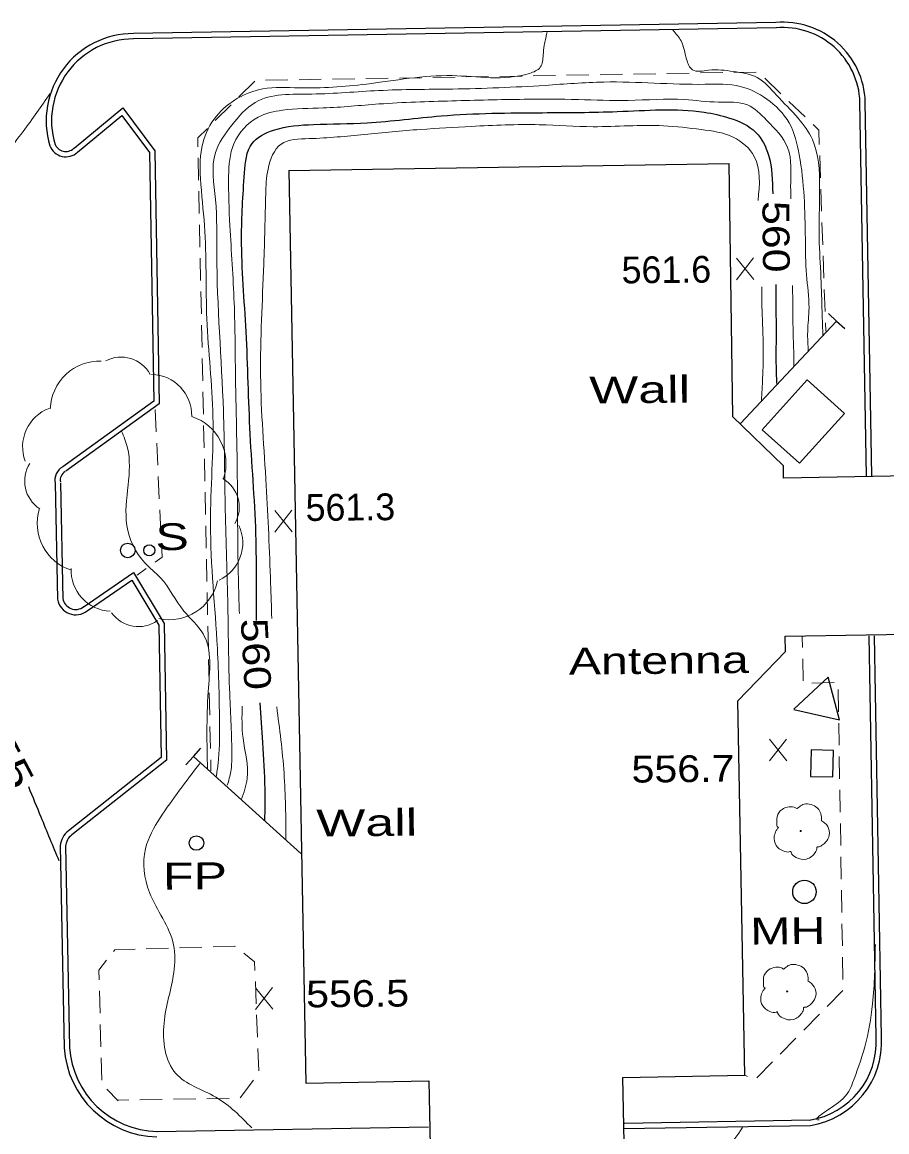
# Model space of a CAD drawing. Extents: x 2361708 to 2370558, y 6977955 to 6991887.
# Drawn here: x 2366670.8 to 2366825.9, y 6984314.6 to 6984513.6 of the extents above; entities that cross this region are included whole.
import ezdxf
from ezdxf.enums import TextEntityAlignment as Align

# ---------------------------------------------------------------- set-up
doc = ezdxf.new("R2010")
doc.units = 0
doc.header["$LTSCALE"] = 1.9
for name, color, linetype, lineweight in [('11', 7, 'Continuous', 25), ('13', 7, 'Continuous', 13), ('18', 7, 'Continuous', 25), ('2', 7, 'Continuous', 25), ('20', 7, 'Continuous', 25), ('21', 7, 'Continuous', 25), ('23', 7, 'Continuous', 25), ('29', 7, 'Continuous', 13), ('31', 7, 'Continuous', 13), ('35', 7, 'Continuous', 13)]:
    doc.layers.add(name, color=color, linetype=linetype, lineweight=lineweight)

msp = doc.modelspace()

# ---------------------------------------------------------------- linework, layer by layer
at = {"layer": '11'}
msp.add_line((2366799.143, 6984391.877), (2366807.709, 6984400.738), dxfattribs=at)
for points in [[(2366718.613, 6984487.035), (2366797.505, 6984488.276), (2366798.217, 6984442.88), (2366807.312, 6984434.026)], [(2366718.613, 6984487.035), (2366721.662, 6984323.285), (2366743.749, 6984323.696), (2366744.192, 6984300.369), (2366778.977, 6984301.03), (2366778.535, 6984324.317), (2366800.432, 6984324.735), (2366799.143, 6984391.877)], [(2366807.709, 6984400.738), (2366807.663, 6984403.448), (2366836.68, 6984403.974), (2366836.16, 6984432.361), (2366807.353, 6984431.836), (2366807.312, 6984434.026)]]:
    msp.add_lwpolyline(points, dxfattribs=at)
msp.add_lwpolyline([(2366811.556, 6984449.457), (2366803.5, 6984440.51), (2366810.198, 6984434.484), (2366818.253, 6984443.431)], close=True, dxfattribs=at)
at = {"layer": '13'}
for p, q in [((2366744.446, 6984503.681), (2366748.445, 6984503.749)), ((2366750.445, 6984503.788), (2366754.445, 6984503.856)), ((2366756.445, 6984503.886), (2366760.444, 6984503.953)), ((2366762.444, 6984503.992), (2366766.444, 6984504.06)), ((2366768.443, 6984504.09), (2366772.443, 6984504.158)), ((2366774.443, 6984504.197), (2366778.442, 6984504.265)), ((2366780.442, 6984504.294), (2366784.441, 6984504.362)), ((2366786.441, 6984504.401), (2366790.441, 6984504.469)), ((2366792.441, 6984504.498), (2366796.44, 6984504.566)), ((2366798.44, 6984504.605), (2366802.44, 6984504.673)), ((2366709.678, 6984500.2), (2366712.51, 6984503.017)), ((2366714.449, 6984503.196), (2366718.449, 6984503.264)), ((2366720.449, 6984503.293), (2366724.448, 6984503.361)), ((2366726.448, 6984503.39), (2366730.447, 6984503.458)), ((2366732.447, 6984503.487), (2366736.447, 6984503.555)), ((2366738.446, 6984503.584), (2366742.446, 6984503.652)), ((2366803.99, 6984503.558), (2366806.877, 6984500.785)), ((2366705.428, 6984495.97), (2366708.261, 6984498.786)), ((2366808.32, 6984499.399), (2366811.207, 6984496.626)), ((2366702.439, 6984485.281), (2366702.351, 6984489.28)), ((2366813.823, 6984489.681), (2366813.961, 6984485.682)), ((2366702.567, 6984479.281), (2366702.478, 6984483.281)), ((2366814.03, 6984483.682), (2366814.168, 6984479.684)), ((2366702.683, 6984473.282), (2366702.606, 6984477.282)), ((2366814.237, 6984477.684), (2366814.375, 6984473.685)), ((2366702.811, 6984467.283), (2366702.722, 6984471.283)), ((2366814.444, 6984471.686), (2366814.582, 6984467.687)), ((2366702.938, 6984461.284), (2366702.85, 6984465.284)), ((2366814.651, 6984465.687), (2366814.789, 6984461.689)), ((2366703.065, 6984455.285), (2366702.977, 6984459.285)), ((2366814.858, 6984459.689), (2366814.913, 6984458.19)), ((2366703.182, 6984449.286), (2366703.104, 6984453.285)), ((2366703.309, 6984443.287), (2366703.221, 6984447.286)), ((2366694.828, 6984440.126), (2366694.64, 6984444.124)), ((2366703.436, 6984437.288), (2366703.348, 6984441.287)), ((2366695.116, 6984434.128), (2366694.928, 6984438.126)), ((2366703.563, 6984431.289), (2366703.475, 6984435.288)), ((2366695.393, 6984428.131), (2366695.205, 6984432.129)), ((2366703.68, 6984425.289), (2366703.602, 6984429.289)), ((2366695.68, 6984422.133), (2366695.492, 6984426.131)), ((2366703.807, 6984419.291), (2366703.719, 6984423.29)), ((2366703.934, 6984413.291), (2366703.846, 6984417.291)), ((2366691.413, 6984414.432), (2366693.042, 6984415.598)), ((2366704.061, 6984407.292), (2366703.973, 6984411.292)), ((2366704.189, 6984401.293), (2366704.1, 6984405.293)), ((2366810.704, 6984403.437), (2366810.752, 6984401.437)), ((2366704.316, 6984395.294), (2366704.228, 6984399.294)), ((2366810.791, 6984399.438), (2366810.88, 6984395.438)), ((2366812.424, 6984395.023), (2366816.422, 6984395.171)), ((2366704.443, 6984389.295), (2366704.355, 6984393.295)), ((2366817.144, 6984393.898), (2366817.212, 6984389.898)), ((2366704.57, 6984383.296), (2366704.482, 6984387.295)), ((2366817.242, 6984387.899), (2366817.31, 6984383.899)), ((2366704.648, 6984379.296), (2366704.609, 6984381.296)), ((2366817.339, 6984381.899), (2366817.407, 6984377.9)), ((2366817.436, 6984375.9), (2366817.504, 6984371.9)), ((2366817.533, 6984369.901), (2366817.601, 6984365.901)), ((2366817.63, 6984363.901), (2366817.698, 6984359.901)), ((2366817.727, 6984357.902), (2366817.795, 6984353.902)), ((2366817.824, 6984351.902), (2366817.893, 6984347.903)), ((2366697.04, 6984347.523), (2366693.041, 6984347.394)), ((2366703.039, 6984347.71), (2366699.04, 6984347.582)), ((2366817.921, 6984345.903), (2366817.99, 6984341.904)), ((2366712.777, 6984337.522), (2366712.628, 6984341.52)), ((2366684.653, 6984339.834), (2366684.761, 6984335.835)), ((2366817.978, 6984339.913), (2366815.176, 6984337.066)), ((2366712.993, 6984331.524), (2366712.845, 6984335.522)), ((2366813.769, 6984335.643), (2366810.966, 6984332.796)), ((2366684.81, 6984333.835), (2366684.918, 6984329.836)), ((2366809.559, 6984331.372), (2366806.757, 6984328.516)), ((2366713.221, 6984325.525), (2366713.073, 6984329.524)), ((2366684.967, 6984327.837), (2366685.075, 6984323.837)), ((2366805.35, 6984327.092), (2366802.547, 6984324.236)), ((2366800.875, 6984324.51), (2366800.432, 6984324.735)), ((2366709.887, 6984320.643), (2366712.297, 6984323.836)), ((2366685.981, 6984322.206), (2366688.03, 6984320.145)), ((2366687.919, 6984320.254), (2366689.919, 6984320.284)), ((2366691.919, 6984320.312), (2366695.919, 6984320.37)), ((2366697.918, 6984320.4), (2366701.918, 6984320.458)), ((2366703.918, 6984320.487), (2366707.917, 6984320.555))]:
    msp.add_line(p, q, dxfattribs=at)
for points in [[(2366702.312, 6984491.28), (2366702.277, 6984492.839), (2366704.011, 6984494.556)], [(2366812.65, 6984495.24), (2366813.669, 6984494.27), (2366813.753, 6984491.68)], [(2366694.671, 6984416.763), (2366695.893, 6984417.645), (2366695.779, 6984420.134)], [(2366691.042, 6984347.325), (2366687.433, 6984347.211), (2366687.196, 6984346.909)], [(2366709.018, 6984347.837), (2366708.937, 6984347.896), (2366705.038, 6984347.769)], [(2366712.549, 6984343.52), (2366712.494, 6984345.079), (2366710.58, 6984346.591)], [(2366685.951, 6984345.347), (2366684.557, 6984343.583), (2366684.604, 6984341.834)]]:
    msp.add_lwpolyline(points, dxfattribs=at)
at = {"layer": '18'}
for p, q in [((2366816.855, 6984460.008), (2366799.65, 6984441.614)), ((2366720.8, 6984364.5), (2366701.513, 6984381.896))]:
    msp.add_line(p, q, dxfattribs=at)
for points in [[(2366815.382, 6984461.354), (2366816.855, 6984460.008), (2366818.328, 6984458.662)], [(2366700.178, 6984380.404), (2366701.513, 6984381.896), (2366702.849, 6984383.389)]]:
    msp.add_lwpolyline(points, dxfattribs=at)
at = {"layer": '2'}
for p, q in [((2366805.975, 6984513.557), (2366690.748, 6984511.57)), ((2366805.994, 6984512.597), (2366690.767, 6984510.611)), ((2366822.211, 6984432.168), (2366821.051, 6984499.31)), ((2366823.17, 6984432.247), (2366822.011, 6984499.329)), ((2366676.726, 6984430.893), (2366677.154, 6984410.086)), ((2366677.685, 6984430.912), (2366678.114, 6984410.106)), ((2366823.939, 6984331.529), (2366822.703, 6984403.551)), ((2366824.898, 6984331.549), (2366823.663, 6984403.56)), ((2366677.615, 6984365.868), (2366678.329, 6984329.654)), ((2366678.575, 6984365.887), (2366679.289, 6984329.673)), ((2366778.833, 6984316.099), (2366812.149, 6984316.686)), ((2366694.943, 6984314.621), (2366743.688, 6984315.485)), ((2366778.703, 6984315.138), (2366812.168, 6984315.727))]:
    msp.add_line(p, q, dxfattribs=at)
for points in [[(2366680.114, 6984491.028), (2366688.865, 6984498.232), (2366694.619, 6984490.546), (2366695.361, 6984445.131), (2366678.635, 6984433.071)], [(2366680.721, 6984490.284), (2366688.699, 6984496.85), (2366693.662, 6984490.217), (2366694.396, 6984445.612), (2366678.077, 6984433.846)], [(2366681.906, 6984408.811), (2366690.739, 6984414.906), (2366696.256, 6984405.748), (2366696.669, 6984381.251), (2366679.706, 6984367.828)], [(2366682.453, 6984408.017), (2366690.441, 6984413.533), (2366695.299, 6984405.469), (2366695.705, 6984381.711), (2366679.109, 6984368.583)]]:
    msp.add_lwpolyline(points, dxfattribs=at)
for centre, radius, start, end in [((2366807.231, 6984498.822), 14.789, 1.9671, 94.87211), ((2366807.231, 6984498.822), 13.829, 1.9671, 94.87211), ((2366690.751, 6984495.925), 15.646, 90.01071, 196.74671), ((2366690.751, 6984495.925), 14.685, 90.01071, 196.74671), ((2366678.628, 6984492.528), 3.067, 201.23096, 313.00026), ((2366678.628, 6984492.528), 2.107, 201.23096, 313.00026), ((2366679.336, 6984431.486), 2.675, 118.06383, 192.79604), ((2366679.336, 6984431.486), 1.715, 118.06383, 192.79604), ((2366680.404, 6984410.589), 2.328, 188.79308, 308.55509), ((2366680.404, 6984410.589), 3.288, 188.79308, 308.55509), ((2366681.48, 6984365.51), 3.882, 127.65689, 174.69729), ((2366681.48, 6984365.51), 2.922, 127.65689, 174.69729), ((2366809.826, 6984330.643), 14.139, 278.92454, 3.43758), ((2366809.826, 6984330.643), 15.099, 278.92454, 3.43758), ((2366695.389, 6984330.75), 17.094, 183.67836, 268.57141), ((2366695.389, 6984330.75), 16.134, 183.67836, 268.57141)]:
    msp.add_arc(centre, radius, start, end, dxfattribs=at)
at = {"layer": '20'}
for centre, radius in [((2366693.591, 6984418.863), 1), ((2366702.051, 6984366.361), 1.3), ((2366811.09, 6984357.608), 2.1)]:
    msp.add_circle(centre, radius, dxfattribs=at)
at = {"layer": '21'}
msp.add_circle((2366689.741, 6984418.856), 1.3, dxfattribs=at)
at = {"layer": '23'}
msp.add_lwpolyline([(2366809.169, 6984390.302), (2366817.376, 6984388.48), (2366815.373, 6984396.131), (2366809.198, 6984390.372)], dxfattribs=at)
msp.add_lwpolyline([(2366812.277, 6984383.071), (2366812.183, 6984378.31), (2366816.214, 6984378.228), (2366816.309, 6984382.989)], close=True, dxfattribs=at)
at = {"layer": '29'}
for centre in [(2366810.406, 6984368.532), (2366808, 6984339.748)]:
    msp.add_circle(centre, 0.1, dxfattribs=at)
for centre, radius, start, end in [((2366684.672, 6984443.964), 8.833, 87.98423, 177.98423), ((2366688.547, 6984447.656), 5.885, 28.05396, 118.05396), ((2366693.844, 6984443.071), 7.364, 358.65245, 88.65245), ((2366678.242, 6984437.449), 7.364, 110.55832, 200.55832), ((2366698.518, 6984434.455), 8.833, 342.09078, 72.09078), ((2366677.134, 6984431.285), 5.885, 147.19637, 237.19637), ((2366703.849, 6984426.62), 5.885, 330.34604, 60.34604), ((2366682.321, 6984423.715), 8.833, 162.49135, 252.49135), ((2366702.995, 6984420.203), 7.364, 295.05691, 25.05691), ((2366686.95, 6984415.288), 7.364, 177.31211, 267.31211), ((2366697.191, 6984415.265), 8.833, 257.65662, 347.65662), ((2366691.642, 6984411.069), 5.885, 215.44095, 305.44095)]:
    msp.add_arc(centre, radius, start, end, dxfattribs=at)
for points in [[(2366806.44, 6984369.105), (2366806.46, 6984369.115), (2366806.379, 6984369.184), (2366806.143, 6984369.812), (2366806.181, 6984371.092), (2366807.069, 6984372.391), (2366808.374, 6984372.873), (2366809.496, 6984372.684), (2366809.728, 6984372.556), (2366809.798, 6984372.557), (2366809.847, 6984372.597), (2366810.194, 6984372.891), (2366811.06, 6984373.339), (2366812.27, 6984373.27), (2366813.386, 6984372.681), (2366814.12, 6984371.258), (2366814.128, 6984370.398)], [(2366814.118, 6984370.418), (2366815.258, 6984369.359), (2366815.543, 6984367.771), (2366814.836, 6984366.445), (2366814.181, 6984365.898), (2366813.513, 6984365.682), (2366813.363, 6984365.671), (2366813.344, 6984365.56), (2366813.022, 6984364.657), (2366811.484, 6984363.492), (2366809.591, 6984363.775), (2366808.692, 6984364.716), (2366808.621, 6984364.845), (2366808.501, 6984364.824), (2366807.29, 6984364.943), (2366806.02, 6984365.941), (2366805.674, 6984367.577), (2366806.045, 6984368.601), (2366806.371, 6984369.044), (2366806.44, 6984369.095)], [(2366804.034, 6984340.321), (2366804.054, 6984340.331), (2366803.973, 6984340.4), (2366803.737, 6984341.028), (2366803.775, 6984342.308), (2366804.663, 6984343.607), (2366805.968, 6984344.089), (2366807.09, 6984343.9), (2366807.321, 6984343.772), (2366807.391, 6984343.773), (2366807.441, 6984343.813), (2366807.788, 6984344.106), (2366808.654, 6984344.555), (2366809.865, 6984344.486), (2366810.98, 6984343.897), (2366811.714, 6984342.474), (2366811.722, 6984341.614)], [(2366811.712, 6984341.634), (2366812.852, 6984340.574), (2366813.137, 6984338.987), (2366812.43, 6984337.66), (2366811.775, 6984337.114), (2366811.107, 6984336.898), (2366810.957, 6984336.886), (2366810.938, 6984336.776), (2366810.617, 6984335.873), (2366809.078, 6984334.708), (2366807.185, 6984334.991), (2366806.286, 6984335.932), (2366806.214, 6984336.061), (2366806.095, 6984336.04), (2366804.884, 6984336.158), (2366803.614, 6984337.156), (2366803.269, 6984338.793), (2366803.639, 6984339.817), (2366803.965, 6984340.26), (2366804.034, 6984340.311)]]:
    msp.add_spline(points, degree=3, dxfattribs=at)
at = {"layer": '31'}
for p, q in [((2366802.004, 6984467.437), (2366798.887, 6984471.288)), ((2366798.924, 6984467.408), (2366801.967, 6984471.317)), ((2366719.211, 6984422.177), (2366716.094, 6984426.027)), ((2366716.131, 6984422.148), (2366719.174, 6984426.057)), ((2366807.926, 6984381.14), (2366804.809, 6984384.99)), ((2366804.846, 6984381.11), (2366807.889, 6984385.019)), ((2366715.736, 6984336.55), (2366712.619, 6984340.401)), ((2366712.656, 6984336.52), (2366715.699, 6984340.43))]:
    msp.add_line(p, q, dxfattribs=at)
at = {"layer": '31', "lineweight": 25}
for points in [[(2366712.852, 6984406.286), (2366712.821, 6984408.505), (2366712.755, 6984420.646), (2366711.703, 6984439.706), (2366710.958, 6984458.11), (2366710.149, 6984474.843), (2366710.677, 6984486.569), (2366712.027, 6984491.862), (2366715.874, 6984494.239), (2366723.075, 6984495.258), (2366732.643, 6984495.558), (2366745.962, 6984496.805), (2366764.127, 6984497.378), (2366777.516, 6984497.585), (2366793.138, 6984497.454), (2366797.668, 6984496.417), (2366802.403, 6984493.823), (2366804.642, 6984489.753), (2366805.408, 6984482.83)], [(2366805.972, 6984466.585), (2366805.955, 6984464.225), (2366806.007, 6984457.715), (2366805.981, 6984453.054), (2366806.114, 6984448.576)], [(2366714.333, 6984370.418), (2366714.36, 6984376.049), (2366713.96, 6984384.395), (2366713.463, 6984391.491)], [(2366677.431, 6984363.167), (2366674.196, 6984371.006), (2366671.974, 6984376.425)]]:
    msp.add_spline(points, degree=3, dxfattribs=at)
at = {"layer": '35'}
for points in [[(2366705.598, 6984378.245), (2366705.936, 6984380.619), (2366706.191, 6984387.371), (2366705.809, 6984401.289), (2366704.575, 6984423.688), (2366705.013, 6984442.853), (2366703.926, 6984460.393), (2366703.497, 6984477.12), (2366702.787, 6984485.544), (2366703.186, 6984491.908), (2366705.64, 6984496.782), (2366709.43, 6984499.958), (2366713.944, 6984501.641), (2366720.453, 6984501.833), (2366732.527, 6984502.518), (2366747.893, 6984504.024), (2366761.78, 6984504.436), (2366763.72, 6984505.525), (2366764.238, 6984507.78), (2366764.748, 6984510.985), (2366764.979, 6984511.877)], [(2366787.507, 6984512.171), (2366788.966, 6984510.245), (2366789.947, 6984506.974), (2366791.035, 6984505.065), (2366793.916, 6984505.002), (2366798.308, 6984504.774), (2366802.619, 6984503.665), (2366806.069, 6984500.548), (2366809.949, 6984496.384), (2366812.525, 6984492.559), (2366813.806, 6984484.04), (2366813.762, 6984474.02), (2366814.09, 6984466.922), (2366814.276, 6984460.944), (2366814.4, 6984457.445)], [(2366707.592, 6984376.764), (2366708.229, 6984379.2), (2366708.403, 6984381.952), (2366708.027, 6984393.119), (2366707.666, 6984409.957), (2366707.213, 6984427.133), (2366706.894, 6984443.871), (2366705.706, 6984472.011), (2366705.473, 6984481.789), (2366705.453, 6984490.209), (2366708.396, 6984495.118), (2366712.557, 6984499.198), (2366722.753, 6984500.725), (2366734.728, 6984501.349), (2366747.946, 6984501.624), (2366764.57, 6984502.283), (2366775.135, 6984502.873), (2366793.27, 6984502.466), (2366799.594, 6984502.096), (2366804.326, 6984499.831), (2366808.347, 6984495.539), (2366810.171, 6984489.806), (2366811.022, 6984482.324), (2366811.255, 6984474.745), (2366811.446, 6984468.307), (2366811.913, 6984462.361), (2366811.673, 6984458.119), (2366811.788, 6984454.46)], [(2366675.85, 6984500.818), (2366670.965, 6984494.021), (2366665.109, 6984486.105), (2366660.217, 6984478.958), (2366651.711, 6984473.237), (2366644.089, 6984473.394), (2366637.997, 6984475.706), (2366634.054, 6984481.259)], [(2366709.759, 6984407.566), (2366709.615, 6984412.186), (2366709.346, 6984435.184), (2366709.072, 6984449.342), (2366708.82, 6984463.25), (2366708.057, 6984477.093), (2366707.833, 6984486.002), (2366708.758, 6984491.811), (2366713.123, 6984496.563), (2366717.471, 6984497.824), (2366724.777, 6984498.223), (2366734.791, 6984498.939), (2366747.876, 6984499.494), (2366760.814, 6984499.777), (2366770.555, 6984499.73), (2366779.497, 6984499.575), (2366789.546, 6984499.741), (2366795.671, 6984499.269), (2366800.896, 6984498.758), (2366804.312, 6984496.021), (2366808.079, 6984491.126), (2366808.616, 6984484.101), (2366808.676, 6984481.941)], [(2366715.568, 6984406.672), (2366715.348, 6984412.96), (2366714.572, 6984430.493), (2366713.553, 6984450.215), (2366714.134, 6984470.191), (2366714.484, 6984482.745), (2366714.891, 6984487.269), (2366717.239, 6984491.732), (2366722.249, 6984492.72), (2366732.163, 6984493.474), (2366742.215, 6984494.369), (2366751.36, 6984494.916), (2366763.538, 6984495.223), (2366773.211, 6984494.865), (2366785.84, 6984495.035), (2366792.558, 6984494.359), (2366798.331, 6984492.974), (2366802.104, 6984489.509), (2366802.779, 6984481.655)], [(2366803.437, 6984466.121), (2366803.486, 6984461.961), (2366803.711, 6984455.173), (2366803.592, 6984449.742), (2366803.371, 6984445.719)], [(2366808.964, 6984466.393), (2366808.975, 6984465.244), (2366809.067, 6984457.724), (2366809.18, 6984454.245), (2366809.192, 6984451.875)], [(2366704.044, 6984379.691), (2366704.163, 6984393.492), (2366703.234, 6984403.924), (2366699.815, 6984407.982), (2366695.588, 6984413.962), (2366692.792, 6984416.635), (2366689.578, 6984423.335), (2366689.809, 6984430.578), (2366689.685, 6984437.287), (2366688.637, 6984440.257)], [(2366939.585, 6984181.263), (2366938.892, 6984181.507), (2366931.873, 6984177.239), (2366927.212, 6984178.275), (2366921.502, 6984180.381), (2366914.675, 6984184.266), (2366909.2, 6984185.814), (2366900.054, 6984186.317), (2366890.937, 6984187.02), (2366878.681, 6984189.674), (2366869.885, 6984189.27), (2366859.968, 6984189.936), (2366851.726, 6984186.997), (2366844.317, 6984188.997), (2366836.691, 6984191.654), (2366830.142, 6984192.612), (2366821.826, 6984195.303), (2366815.826, 6984200.436), (2366807.065, 6984200.523), (2366797.628, 6984203.243), (2366791.581, 6984212.386), (2366787.468, 6984216.897), (2366779.676, 6984217.053), (2366773.295, 6984222.392), (2366767.534, 6984228.778), (2366767.41, 6984236.567), (2366763.633, 6984244.661), (2366757.814, 6984248.726), (2366750.89, 6984251.14), (2366740.935, 6984253.726), (2366733.666, 6984253.567), (2366724.931, 6984254.033), (2366715.39, 6984255.153), (2366704.499, 6984255.239), (2366694.976, 6984254.478), (2366687.392, 6984252.726), (2366678.56, 6984250.822), (2366669.627, 6984246.937), (2366662.889, 6984243.542), (2366655.577, 6984245.823), (2366648.4, 6984250.605), (2366637.395, 6984254.27), (2366631.732, 6984252.446), (2366626.413, 6984251.286), (2366625.381, 6984247.215), (2366628.041, 6984241.021), (2366626.452, 6984235.695), (2366619.357, 6984232.967), (2366609.942, 6984230.268), (2366608.943, 6984224.908), (2366608.892, 6984216.627), (2366602.614, 6984210.037), (2366599.251, 6984205.125), (2366600.895, 6984200.46), (2366599.004, 6984193.292), (2366594.321, 6984187.257), (2366584.587, 6984183.374), (2366573.015, 6984179.384), (2366563.98, 6984175.668), (2366556.332, 6984170.154), (2366547.197, 6984164.357), (2366543.606, 6984154.923), (2366538.836, 6984142.277), (2366533.34, 6984128.244), (2366530.729, 6984115.678), (2366528.162, 6984113.273), (2366525.444, 6984115.108), (2366525.179, 6984120.915), (2366523.698, 6984129.442), (2366521.828, 6984138.895), (2366520.104, 6984147.699), (2366520.496, 6984159.003), (2366519.468, 6984165.123), (2366517.415, 6984166.474), (2366515.49, 6984158.605), (2366512.753, 6984151.889), (2366507.856, 6984150.522), (2366501.793, 6984153.945), (2366491.507, 6984162.937), (2366486.399, 6984173.249), (2366481.652, 6984182.394), (2366478.876, 6984191.328), (2366478.669, 6984204.717), (2366479.328, 6984219.544), (2366480.289, 6984239.404), (2366481.375, 6984264.976), (2366483.202, 6984286.414), (2366485.119, 6984309.764), (2366487.058, 6984330.953), (2366488.671, 6984352.669), (2366489.501, 6984369.548), (2366489.972, 6984389.343), (2366490.856, 6984409.973), (2366492.166, 6984430.956)], [(2366710.098, 6984374.118), (2366711.161, 6984377.958), (2366710.412, 6984385.192), (2366710.247, 6984390.94)], [(2366718.115, 6984367.044), (2366717.762, 6984378.911), (2366716.449, 6984390.819)], [(2366711.978, 6984315.263), (2366705.525, 6984320.782), (2366698.345, 6984325.044), (2366696.238, 6984334.044), (2366697.992, 6984343.131), (2366697.945, 6984348.111), (2366693.635, 6984357.521), (2366692.92, 6984365.354), (2366695.558, 6984370.889), (2366699.021, 6984375.833), (2366702.645, 6984380.627)], [(2366823.81, 6984348.179), (2366823.312, 6984337.494), (2366821.905, 6984329.8), (2366819.736, 6984323.329), (2366817.547, 6984320.118), (2366813.699, 6984316.701), (2366813.729, 6984316.702)], [(2366799.982, 6984315.311), (2366793.848, 6984308.402), (2366790.445, 6984306.55), (2366785.721, 6984304.875), (2366778.877, 6984304.219)]]:
    msp.add_spline(points, degree=3, dxfattribs=at)

# ---------------------------------------------------------------- texts
at = {"layer": '18', "width": 1.45}
for p in [(2366772.524, 6984445.206), (2366723.581, 6984367.526)]:
    msp.add_text('Wall', height=4.8, rotation=0.545, dxfattribs=at).set_placement(p)
at = {"layer": '20'}
for s, width, p in [('  FP', 1.4, (2366691.08, 6984357.966)), ('  MH', 1.35, (2366796.58, 6984348.11))]:
    msp.add_text(s, height=4.8, rotation=0.545, dxfattribs=dict(at, width=width)).set_placement(p)
at = {"layer": '21', "width": 1.4}
msp.add_text('  S', height=4.8, rotation=0.545, dxfattribs=at).set_placement((2366689.731, 6984418.846))
at = {"layer": '23', "width": 1.35}
msp.add_text('Antenna', height=4.8, rotation=0.545, dxfattribs=at).set_placement((2366768.847, 6984396.568))
at = {"layer": '31'}
for s, rotation, width, p in [(' 560 ', 270.545, 1.2, (2366803.611, 6984475.106)), (' 560 ', 273.331, 1.2, (2366710.35, 6984400.118)), (' 555 ', 297.767, 1.4, (2366665.462, 6984382.188))]:
    msp.add_text(s, height=4.8, rotation=rotation, dxfattribs=dict(at, width=width)).set_placement(p, align=Align.CENTER)
for s, p in [('561.6', (2366778.32, 6984466.752)), ('561.3', (2366721.652, 6984424.141))]:
    msp.add_text(s, height=4.8, rotation=0.545, dxfattribs=at).set_placement(p)
at = {"layer": '31', "width": 1.15}
for s, p in [('556.7', (2366780.092, 6984377.204)), ('556.5', (2366721.743, 6984336.877))]:
    msp.add_text(s, height=4.8, rotation=0.545, dxfattribs=at).set_placement(p)

doc.saveas('drawing.dxf')
